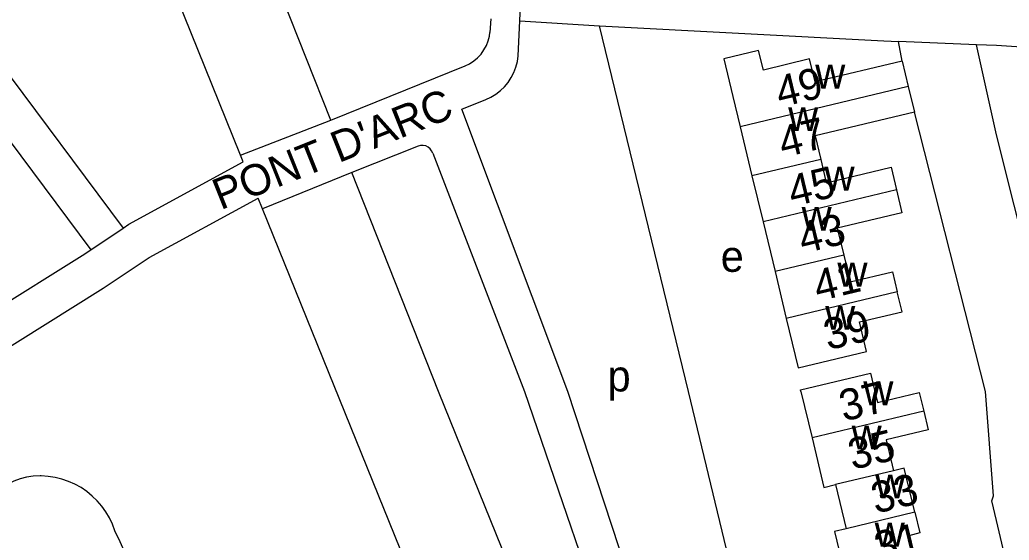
# Model space of a CAD drawing. Extents: x 157768 to 159790, y 387230 to 389604.
# Drawn here: x 158974.5 to 159101.6, y 388480.9 to 388547.8 of the extents above; entities that cross this region are included whole.
import ezdxf

# ---------------------------------------------------------------- set-up
doc = ezdxf.new("R2010")
doc.units = 0
for name, color, linetype in [('BLT_Basislijn', 7, 'Continuous'), ('BLT_Bebouwing', 7, 'Continuous'), ('BLT_Centroide', 7, 'Continuous'), ('BLT_Huisnummer', 7, 'Continuous'), ('BLT_Huisnummer_ tussenligend', 7, 'Continuous'), ('BLT_Onderverdeling_panden', 7, 'Continuous'), ('BLT_Straatnaam_verkleind', 7, 'Continuous')]:
    doc.layers.add(name, color=color, linetype=linetype)

msp = doc.modelspace()

# ---------------------------------------------------------------- linework, layer by layer
at = {"layer": 'BLT_Basislijn'}
for p, q in [((159002.84, 388530.38), (158975.41, 388598.44)), ((159014.42, 388534.86), (158990.84, 388594.44)), ((158962.37, 388554.99), (158987.75, 388521)), ((158958.37, 388552), (158983.58, 388518.22)), ((159038.74, 388547.65), (159038.99, 388553.14)), ((159034.99, 388547.91), (159034.89, 388546.16)), ((159038.53, 388543.13), (159038.74, 388547.65)), ((159038.74, 388547.65), (159048.96, 388546.99)), ((159097.43, 388544.55), (159087.41, 388545)), ((159087.86, 388542.48), (159087.41, 388545)), ((159014.42, 388534.86), (159031.7, 388541.86)), ((159002.84, 388530.38), (159014.42, 388534.86)), ((159003.19, 388529.52), (159002.84, 388530.38)), ((159025.66, 388531.53), (159017.16, 388528.13)), ((159017.16, 388528.13), (159005.66, 388523.47)), ((159028.28, 388500), (159017.16, 388528.13)), ((159005.66, 388523.47), (159005.1, 388524.86)), ((159036.51, 388447.25), (159005.66, 388523.47)), ((158983.58, 388518.22), (158987.75, 388521)), ((159089.84, 388347.83), (159028.28, 388500))]:
    msp.add_line(p, q, dxfattribs=at)
for points in [[(159048.96, 388546.99), (159085.53, 388545.09), (159087.41, 388545)], [(159085.94, 388453.84), (159072.82, 388451.01), (159072.18, 388451.11), (159060.4, 388500), (159048.96, 388546.99)], [(159031.7, 388541.86), (159032.28, 388542.14), (159032.82, 388542.49), (159033.31, 388542.9), (159033.75, 388543.37), (159034.12, 388543.9), (159034.43, 388544.46), (159034.67, 388545.06), (159034.83, 388545.69), (159034.89, 388546.16)], [(159123.87, 388542.91), (159100, 388544.47), (159097.43, 388544.55)], [(159106.86, 388505.71), (159100, 388532.98), (159097.43, 388544.55)], [(159034.36, 388537.53), (159035.02, 388537.84), (159035.65, 388538.22), (159036.23, 388538.67), (159036.76, 388539.18), (159037.23, 388539.74), (159037.63, 388540.35), (159037.97, 388541), (159038.23, 388541.69), (159038.42, 388542.4), (159038.53, 388543.13)], [(159092.1, 388455.32), (159090.05, 388453.27), (159088.29, 388451.86), (159074.52, 388441.38), (159073.3, 388441.38), (159056.22, 388465.57), (159044.92, 388500), (159031.28, 388536.28), (159034.36, 388537.53)], [(159104.37, 388464.84), (159100, 388483.4), (159099.38, 388485.95), (159099.6, 388486.59), (159098.57, 388500), (159089.44, 388535.91)], [(159027.53, 388530.63), (159027.4, 388530.93), (159027.2, 388531.2), (159026.94, 388531.41), (159026.64, 388531.56), (159026.32, 388531.63), (159025.98, 388531.62), (159025.66, 388531.53)], [(159027.53, 388530.63), (159039.35, 388500), (159051.81, 388463.57), (159079.53, 388423.01), (159087.7, 388376.34), (159093.17, 388357.45), (159095.81, 388350.77), (159095.81, 388350.55), (159089.84, 388347.83)], [(158987.75, 388521), (158988.49, 388521.5), (159003.19, 388529.52)], [(158948.53, 388490.36), (158985.19, 388513.29), (158991.08, 388517.21), (159005.1, 388524.86)], [(158947.09, 388495.36), (158982.47, 388517.49), (158983.58, 388518.22)], [(158977.06, 388489.15), (158976.2, 388489.1), (158975.34, 388488.97), (158974.49, 388488.76), (158973.68, 388488.47), (158972.89, 388488.11), (158972.13, 388487.68), (158971.42, 388487.18), (158970.76, 388486.62), (158970.15, 388486), (158969.6, 388485.32), (158969.12, 388484.6), (158968.7, 388483.84), (158968.36, 388483.04), (158968.09, 388482.21), (158967.9, 388481.37), (158967.88, 388481.24)], [(158986.67, 388482.09), (158986.36, 388482.93), (158985.98, 388483.75), (158985.52, 388484.53), (158985, 388485.26), (158984.41, 388485.94), (158983.77, 388486.57), (158983.07, 388487.14), (158982.33, 388487.65), (158981.54, 388488.09), (158980.72, 388488.45), (158979.87, 388488.74), (158978.99, 388488.96), (158978.1, 388489.09), (158977.2, 388489.15), (158977.06, 388489.15)], [(158989.92, 388472.76), (158989.56, 388474.39), (158989.13, 388475.99), (158988.62, 388477.58), (158988.03, 388479.13), (158987.37, 388480.66), (158986.67, 388482.09)]]:
    msp.add_lwpolyline(points, dxfattribs=at)
at = {"layer": 'BLT_Bebouwing'}
for p, q in [((159087.86, 388542.48), (159088.65, 388539.2)), ((159088.65, 388539.2), (159089.44, 388535.91)), ((159067.06, 388534.01), (159068.57, 388527.72)), ((159068.57, 388527.72), (159070, 388521.79)), ((159070, 388521.79), (159071.53, 388515.41)), ((159071.53, 388515.41), (159072.98, 388509.39)), ((159074.86, 388500), (159076.29, 388494.03)), ((159079.31, 388488.03), (159080.67, 388482.36))]:
    msp.add_line(p, q, dxfattribs=at)
for points in [[(159087.86, 388542.48), (159076.68, 388539.79), (159075.97, 388542.74), (159070.04, 388541.32), (159069.43, 388543.84), (159064.96, 388542.77), (159066.13, 388537.91), (159067.06, 388534.01)], [(159089.44, 388535.91), (159076.68, 388532.85), (159077.4, 388529.84)], [(159077.4, 388529.84), (159078.12, 388526.84), (159086.44, 388528.84), (159087.14, 388525.91)], [(159087.14, 388525.91), (159087.85, 388522.98), (159079.54, 388520.98), (159080.37, 388517.53)], [(159080.37, 388517.53), (159081.2, 388514.08), (159086.63, 388515.38), (159087.24, 388512.82)], [(159072.98, 388509.39), (159074.51, 388503.04), (159078.45, 388503.98), (159083.31, 388505.15), (159082.4, 388508.95), (159087.86, 388510.26), (159087.24, 388512.82)], [(159074.86, 388500), (159074.81, 388500.22), (159083.8, 388502.38), (159084.37, 388500)], [(159084.37, 388500), (159084.71, 388498.6), (159090.06, 388499.88), (159090.64, 388497.48)], [(159090.64, 388497.48), (159091.22, 388495.07), (159085.83, 388493.78), (159086.78, 388489.82)], [(159076.29, 388494.03), (159077.82, 388487.67), (159079.31, 388488.03)], [(159089.51, 388484.48), (159088.15, 388490.15), (159086.78, 388489.82)], [(159089.51, 388484.48), (159090.15, 388481.82), (159088.73, 388481.47), (159089.62, 388477.77)], [(159080.67, 388482.36), (159079.18, 388482), (159080.71, 388475.64)]]:
    msp.add_lwpolyline(points, dxfattribs=at)
at = {"layer": 'BLT_Onderverdeling_panden'}
for p, q in [((159088.65, 388539.2), (159067.06, 388534.01)), ((159077.4, 388529.84), (159068.57, 388527.72)), ((159087.14, 388525.91), (159070, 388521.79)), ((159080.37, 388517.53), (159071.53, 388515.41)), ((159087.24, 388512.82), (159072.98, 388509.39)), ((159090.64, 388497.48), (159076.29, 388494.03)), ((159086.78, 388489.82), (159079.31, 388488.03)), ((159089.51, 388484.48), (159080.67, 388482.36))]:
    msp.add_line(p, q, dxfattribs=at)

# ---------------------------------------------------------------- texts
at = {"layer": 'BLT_Centroide'}
for s, p in [('w', (159076.7, 388538.94)), ('w', (159073.22, 388533.47)), ('w', (159077.89, 388525.81)), ('w', (159074.95, 388520.66)), ('e', (159064.55, 388515.38)), ('w', (159079.55, 388513.47)), ('w', (159077.98, 388507.94)), ('p', (159050, 388500.01)), ('w', (159082.88, 388498.22)), ('w', (159081.38, 388492.56)), ('w', (159084.41, 388486.25)), ('w', (159084.35, 388480.06))]:
    msp.add_text(s, height=4, dxfattribs=at).set_placement(p)
at = {"layer": 'BLT_Huisnummer'}
for s, p in [('49', (159072.17, 388536.49)), ('43', (159075.1, 388517.7)), ('39', (159078.34, 388505.29)), ('37', (159080.34, 388496.13)), ('33', (159084.44, 388484.28))]:
    msp.add_text(s, height=4, rotation=13.5074, dxfattribs=at).set_placement(p)
at = {"layer": 'BLT_Huisnummer_ tussenligend'}
for s, p in [('47', (159072.54, 388530.03)), ('45', (159073.76, 388523.73)), ('41', (159077.04, 388511.56)), ('35', (159081.49, 388489.91)), ('31', (159084.86, 388477.93))]:
    msp.add_text(s, height=4, rotation=13.5074, dxfattribs=at).set_placement(p)
at = {"layer": 'BLT_Straatnaam_verkleind'}
msp.add_text("PONT D'ARC", height=4, rotation=21.7516, dxfattribs=at).set_placement((159000.27, 388523.29))

doc.saveas('drawing.dxf')
